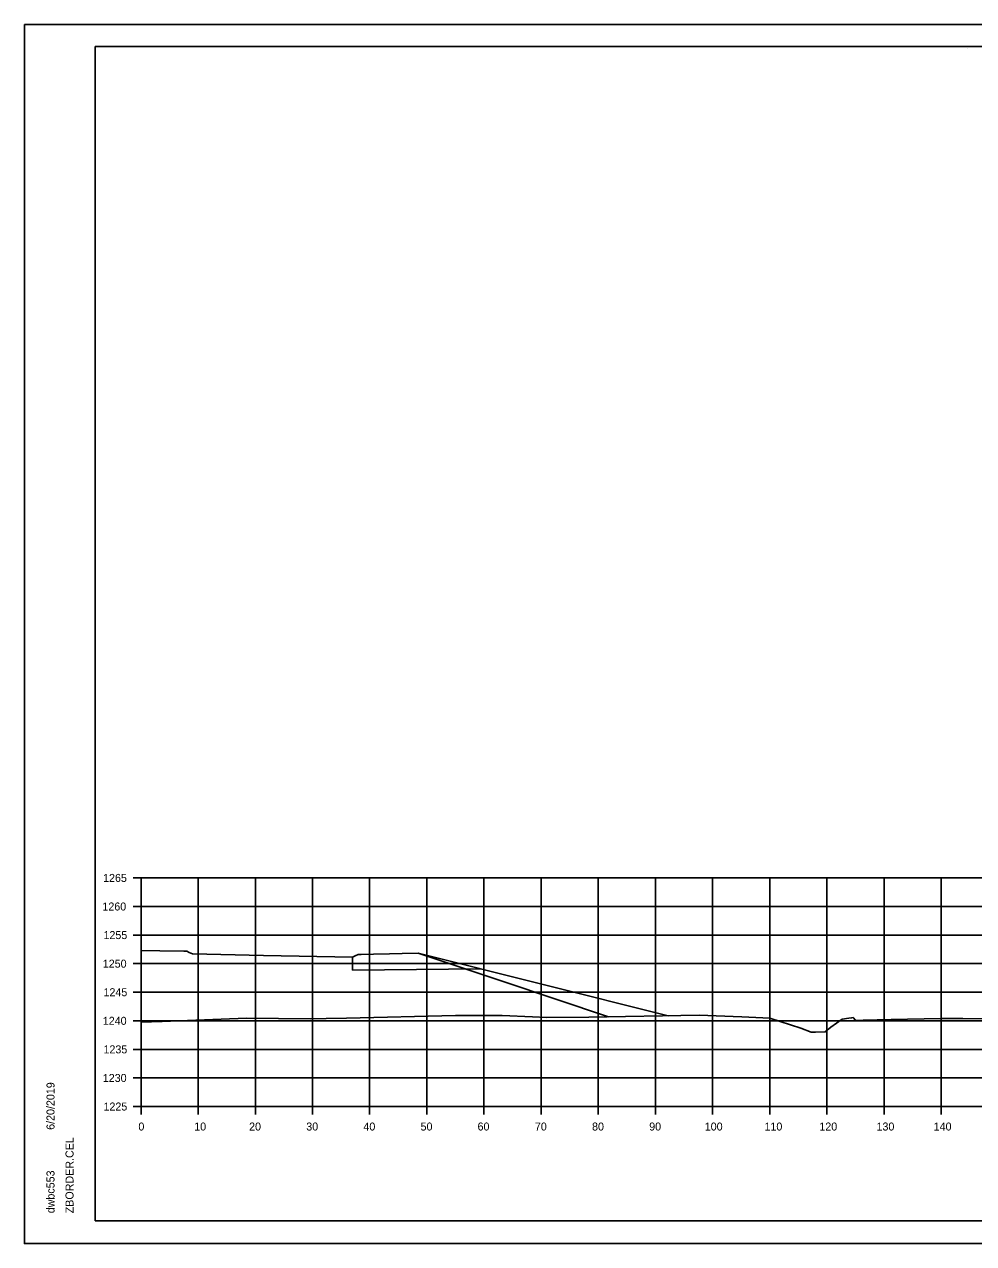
# Model space of a CAD drawing. Extents: x -70 to 701944, y -4 to 666871.
# Drawn here: x 668152.6 to 668318.7, y 660316.8 to 660530.2 of the extents above; entities that cross this region are included whole.
import ezdxf

# ---------------------------------------------------------------- set-up
doc = ezdxf.new("R2010")
doc.units = 0
for name, color, linetype in [('Default', 7, 'Continuous'), ('R_Axis', 7, 'Continuous'), ('R_Axis Annot', 7, 'Continuous'), ('R_Border', 7, 'Continuous'), ('R_Exist Surface', 7, 'Continuous'), ('R_Grid', 7, 'Continuous'), ('R_No Plot', 7, 'Continuous'), ('R_Proposed Road', 7, 'Continuous')]:
    doc.layers.add(name, color=color, linetype=linetype)

msp = doc.modelspace()

# ---------------------------------------------------------------- linework, layer by layer
at = {"layer": 'Default'}
msp.add_lwpolyline([(668173.05, 660368.16), (668173.05, 660368.16), (668176.33, 660368.09), (668180.55, 660368.01), (668180.77, 660368.01), (668181.05, 660368.01), (668181.49, 660367.8), (668182.05, 660367.53), (668194.5, 660367.28), (668210.05, 660366.97), (668210.49, 660367.17), (668211.05, 660367.45), (668211.34, 660367.45), (668211.55, 660367.45), (668213.74, 660367.49), (668216.55, 660367.55), (668218.74, 660367.59), (668221.55, 660367.65), (668236.43, 660362.69), (668254.86, 660356.54)], dxfattribs=at)
at = {"layer": 'R_Axis'}
for p, q in [((668171.65, 660380.83), (668173.05, 660380.83)), ((668173.05, 660340.83), (668173.05, 660380.83)), ((668171.65, 660375.83), (668173.05, 660375.83)), ((668171.65, 660370.83), (668173.05, 660370.83)), ((668171.65, 660365.83), (668173.05, 660365.83)), ((668171.65, 660360.83), (668173.05, 660360.83)), ((668171.65, 660355.83), (668173.05, 660355.83)), ((668171.65, 660350.83), (668173.05, 660350.83)), ((668171.65, 660345.83), (668173.05, 660345.83)), ((668171.65, 660340.83), (668173.05, 660340.83)), ((668173.05, 660340.83), (668473.05, 660340.83)), ((668173.05, 660339.43), (668173.05, 660340.83)), ((668183.05, 660339.43), (668183.05, 660340.83)), ((668193.05, 660339.43), (668193.05, 660340.83)), ((668203.05, 660339.43), (668203.05, 660340.83)), ((668213.05, 660339.43), (668213.05, 660340.83)), ((668223.05, 660339.43), (668223.05, 660340.83)), ((668233.05, 660339.43), (668233.05, 660340.83)), ((668243.05, 660339.43), (668243.05, 660340.83)), ((668253.05, 660339.43), (668253.05, 660340.83)), ((668263.05, 660339.43), (668263.05, 660340.83)), ((668273.05, 660339.43), (668273.05, 660340.83)), ((668283.05, 660339.43), (668283.05, 660340.83)), ((668293.05, 660339.43), (668293.05, 660340.83)), ((668303.05, 660339.43), (668303.05, 660340.83)), ((668313.05, 660339.43), (668313.05, 660340.83))]:
    msp.add_line(p, q, dxfattribs=at)
at = {"layer": 'R_Border'}
for p, q in [((668165.05, 660526.29), (668481.23, 660526.29)), ((668165.05, 660320.83), (668165.05, 660526.29)), ((668317.57, 660526.03), (668317.57, 660526.03)), ((668317.57, 660526.03), (668317.57, 660526.03)), ((668165.05, 660320.83), (668165.05, 660320.83)), ((668481.23, 660320.83), (668165.05, 660320.83))]:
    msp.add_line(p, q, dxfattribs=at)
at = {"layer": 'R_Exist Surface'}
msp.add_lwpolyline([(668173.05, 660355.62), (668176.72, 660355.72), (668191.48, 660356.29), (668202.71, 660356.2), (668205.42, 660356.22), (668208.97, 660356.27), (668228.06, 660356.75), (668236.25, 660356.75), (668241.55, 660356.5), (668244.03, 660356.41), (668251.4, 660356.49), (668270.68, 660356.79), (668278.18, 660356.51), (668283.09, 660356.28), (668288.47, 660354.52), (668290.3, 660353.86), (668291.03, 660353.86), (668292.77, 660353.89), (668293.76, 660354.72), (668295.74, 660356.1), (668296.89, 660356.3), (668297.34, 660356.37), (668297.4, 660356.37), (668297.65, 660356.38), (668297.74, 660356.28), (668298.06, 660355.9), (668298.32, 660355.9), (668298.32, 660355.9), (668298.94, 660355.9), (668299.38, 660355.92), (668304.31, 660356.05), (668312.94, 660356.22), (668313.73, 660356.23), (668314.43, 660356.25), (668315.1, 660356.26), (668316.82, 660356.25), (668321.03, 660356.2)], dxfattribs=at)
at = {"layer": 'R_Grid'}
for p, q in [((668173.05, 660380.83), (668473.05, 660380.83)), ((668173.05, 660340.83), (668173.05, 660380.83)), ((668183.05, 660340.83), (668183.05, 660380.83)), ((668193.05, 660340.83), (668193.05, 660380.83)), ((668203.05, 660340.83), (668203.05, 660380.83)), ((668213.05, 660340.83), (668213.05, 660380.83)), ((668223.05, 660340.83), (668223.05, 660380.83)), ((668233.05, 660340.83), (668233.05, 660380.83)), ((668243.05, 660340.83), (668243.05, 660380.83)), ((668253.05, 660340.83), (668253.05, 660380.83)), ((668263.05, 660340.83), (668263.05, 660380.83)), ((668273.05, 660340.83), (668273.05, 660380.83)), ((668283.05, 660340.83), (668283.05, 660380.83)), ((668293.05, 660340.83), (668293.05, 660380.83)), ((668303.05, 660340.83), (668303.05, 660380.83)), ((668313.05, 660340.83), (668313.05, 660380.83)), ((668173.05, 660375.83), (668473.05, 660375.83)), ((668173.05, 660370.83), (668473.05, 660370.83)), ((668173.05, 660365.83), (668473.05, 660365.83)), ((668173.05, 660360.83), (668473.05, 660360.83)), ((668173.05, 660355.83), (668473.05, 660355.83)), ((668173.05, 660350.83), (668473.05, 660350.83)), ((668173.05, 660345.83), (668473.05, 660345.83)), ((668173.05, 660340.83), (668473.05, 660340.83))]:
    msp.add_line(p, q, dxfattribs=at)
at = {"layer": 'R_No Plot'}
for p, q in [((668152.65, 660530.18), (668485.98, 660530.18)), ((668152.65, 660316.85), (668485.98, 660316.85))]:
    msp.add_line(p, q, dxfattribs=at)
for points in [[(668152.64, 660530.18), (668485.98, 660530.18), (668485.98, 660316.84), (668152.64, 660316.84)], [(668398.97, 660526.29), (668398.97, 660516.41), (668434.7, 660516.41), (668434.7, 660513.49), (668457.9, 660513.49), (668457.9, 660489.15), (668481.23, 660489.15), (668481.23, 660320.83), (668165.05, 660320.83), (668165.05, 660526.29)]]:
    msp.add_lwpolyline(points, close=True, dxfattribs=at)
at = {"layer": 'R_Proposed Road'}
for p, q in [((668221.55, 660367.65), (668265.3, 660356.71)), ((668210.05, 660366.97), (668210.05, 660364.71)), ((668210.05, 660364.71), (668232.42, 660364.93))]:
    msp.add_line(p, q, dxfattribs=at)

# ---------------------------------------------------------------- texts
at = {"layer": 'R_Axis Annot'}
for s, p in [('1265', (668166.41, 660380.13)), ('1260', (668166.29, 660375.13)), ('1255', (668166.48, 660370.13)), ('1250', (668166.36, 660365.13)), ('1245', (668166.48, 660360.13)), ('1240', (668166.36, 660355.13)), ('1235', (668166.48, 660350.13)), ('1230', (668166.36, 660345.13)), ('1225', (668166.48, 660340.13)), ('0', (668172.59, 660336.63)), ('10', (668182.36, 660336.63)), ('20', (668191.96, 660336.63)), ('30', (668201.96, 660336.63)), ('40', (668211.96, 660336.63)), ('50', (668221.96, 660336.63)), ('60', (668231.93, 660336.63)), ('70', (668241.96, 660336.63)), ('80', (668251.96, 660336.63)), ('90', (668261.96, 660336.63)), ('100', (668271.68, 660336.63)), ('110', (668282.13, 660336.63)), ('120', (668291.73, 660336.63)), ('130', (668301.73, 660336.63)), ('140', (668311.73, 660336.63))]:
    msp.add_text(s, height=1.4, dxfattribs=at).set_placement(p)
at = {"layer": 'R_Border'}
for s, p in [('6/20/2019', (668157.91, 660336.75)), ('ZBORDER.CEL', (668161.24, 660322.15)), ('dwbc553', (668157.91, 660322.15))]:
    msp.add_text(s, height=1.4, rotation=90, dxfattribs=at).set_placement(p)

doc.saveas('drawing.dxf')
